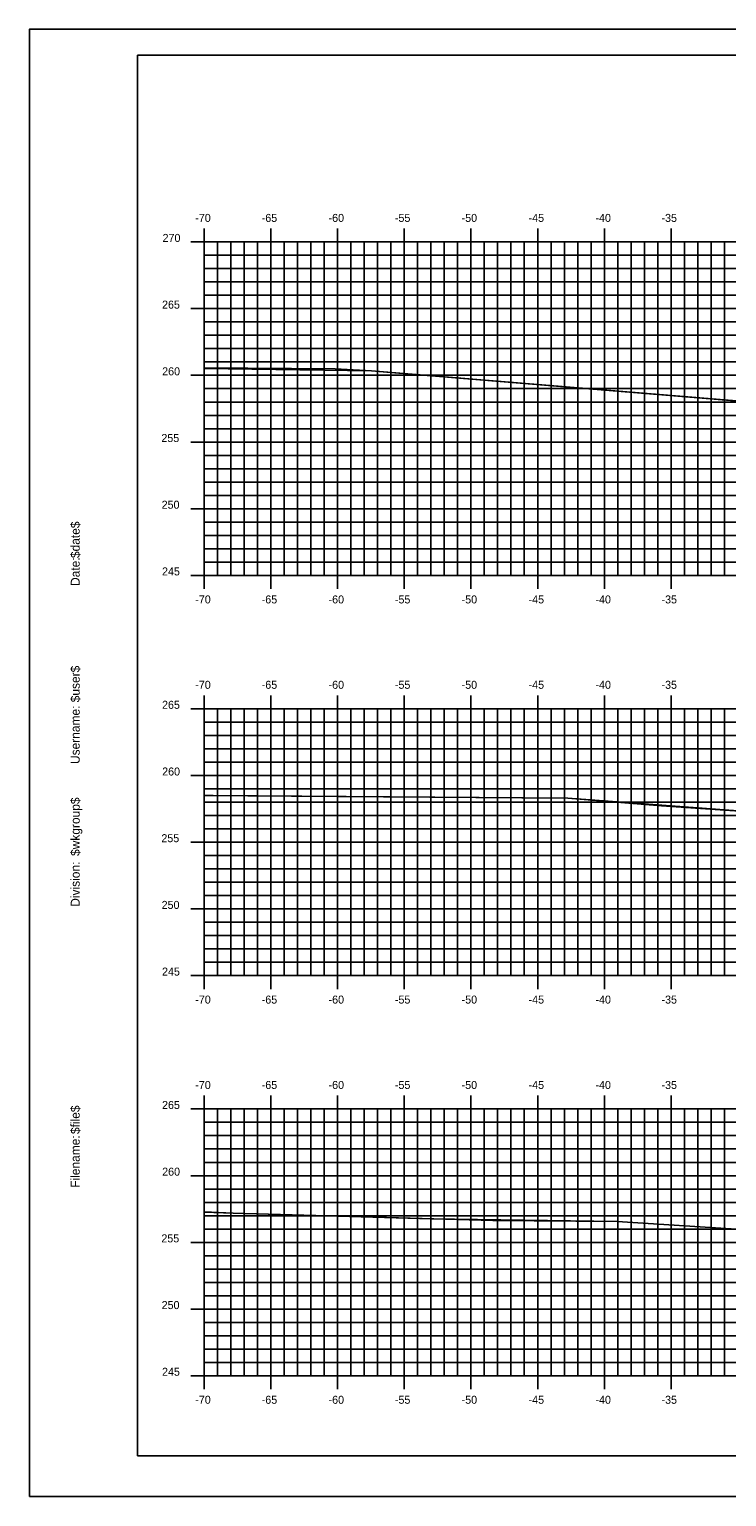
# Model space of a CAD drawing. Extents: x 1168600 to 1177589, y 610178 to 611246.
# Drawn here: x 1175324.1 to 1175376.3, y 610900.5 to 611010.5 of the extents above; entities that cross this region are included whole.
import ezdxf

# ---------------------------------------------------------------- set-up
doc = ezdxf.new("R2010")
doc.units = 0
for name, color, linetype in [('_Construction', 7, 'Continuous'), ('_Station Equation', 7, 'Continuous'), ('H_V ANNOTATION', 7, 'Continuous'), ('MAJOR', 7, 'Continuous'), ('MINOR', 7, 'Continuous')]:
    doc.layers.add(name, color=color, linetype=linetype)

msp = doc.modelspace()

# ---------------------------------------------------------------- linework, layer by layer
at = {"layer": '_Construction'}
for p, q in [((1175492.15, 611008.6), (1175332.15, 611008.6)), ((1175332.15, 611008.6), (1175332.15, 610903.6)), ((1175332.15, 610903.6), (1175492.15, 610903.6))]:
    msp.add_line(p, q, dxfattribs=at)
msp.add_lwpolyline([(1175324.06, 610900.54), (1175494.06, 610900.54), (1175494.06, 611010.54), (1175324.06, 611010.54)], close=True, dxfattribs=at)
at = {"layer": '_Station Equation'}
for points in [[(1175337.15, 610985.17), (1175346.97, 610985.08), (1175349.69, 610984.94), (1175373.71, 610982.96), (1175379.18, 610982.52)], [(1175337.15, 610985.1), (1175349.69, 610984.94), (1175350.84, 610984.84), (1175377.21, 610982.67)], [(1175337.15, 610953.11), (1175343.71, 610953.05), (1175364.42, 610952.9), (1175371.43, 610952.33), (1175391.53, 610950.96)], [(1175337.15, 610953.11), (1175337.82, 610953.1), (1175364.42, 610952.9), (1175377.14, 610951.94)], [(1175337.15, 610921.89), (1175339.34, 610921.78), (1175354.17, 610921.37), (1175368.1, 610921.17), (1175377.43, 610920.56)], [(1175337.15, 610921.87), (1175339.34, 610921.78), (1175358.8, 610921.24), (1175368.1, 610921.17), (1175377.43, 610920.56)]]:
    msp.add_lwpolyline(points, dxfattribs=at)
at = {"layer": 'MAJOR'}
for p, q in [((1175337.15, 610995.6), (1175337.15, 610994.6)), ((1175342.15, 610995.6), (1175342.15, 610994.6)), ((1175347.15, 610995.6), (1175347.15, 610994.6)), ((1175352.15, 610995.6), (1175352.15, 610994.6)), ((1175357.15, 610995.6), (1175357.15, 610994.6)), ((1175362.15, 610995.6), (1175362.15, 610994.6)), ((1175367.15, 610995.6), (1175367.15, 610994.6)), ((1175372.15, 610995.6), (1175372.15, 610994.6)), ((1175336.15, 610994.6), (1175337.15, 610994.6)), ((1175337.15, 610994.6), (1175477.15, 610994.6)), ((1175337.15, 610969.6), (1175337.15, 610994.6)), ((1175337.15, 610969.6), (1175337.15, 610994.6)), ((1175337.15, 610994.6), (1175477.15, 610994.6)), ((1175342.15, 610969.6), (1175342.15, 610994.6)), ((1175347.15, 610969.6), (1175347.15, 610994.6)), ((1175352.15, 610969.6), (1175352.15, 610994.6)), ((1175357.15, 610969.6), (1175357.15, 610994.6)), ((1175362.15, 610969.6), (1175362.15, 610994.6)), ((1175367.15, 610969.6), (1175367.15, 610994.6)), ((1175372.15, 610969.6), (1175372.15, 610994.6)), ((1175336.15, 610989.6), (1175337.15, 610989.6)), ((1175337.15, 610989.6), (1175477.15, 610989.6)), ((1175336.15, 610984.6), (1175337.15, 610984.6)), ((1175337.15, 610984.6), (1175477.15, 610984.6)), ((1175336.15, 610979.6), (1175337.15, 610979.6)), ((1175337.15, 610979.6), (1175477.15, 610979.6)), ((1175336.15, 610974.6), (1175337.15, 610974.6)), ((1175337.15, 610974.6), (1175477.15, 610974.6)), ((1175336.15, 610969.6), (1175337.15, 610969.6)), ((1175337.15, 610969.6), (1175477.15, 610969.6)), ((1175337.15, 610969.6), (1175477.15, 610969.6)), ((1175337.15, 610968.59), (1175337.15, 610969.6)), ((1175342.15, 610968.59), (1175342.15, 610969.6)), ((1175347.15, 610968.59), (1175347.15, 610969.6)), ((1175352.15, 610968.59), (1175352.15, 610969.6)), ((1175357.15, 610968.59), (1175357.15, 610969.6)), ((1175362.15, 610968.59), (1175362.15, 610969.6)), ((1175367.15, 610968.59), (1175367.15, 610969.6)), ((1175372.15, 610968.59), (1175372.15, 610969.6)), ((1175337.15, 610960.6), (1175337.15, 610959.6)), ((1175342.15, 610960.6), (1175342.15, 610959.6)), ((1175347.15, 610960.6), (1175347.15, 610959.6)), ((1175352.15, 610960.6), (1175352.15, 610959.6)), ((1175357.15, 610960.6), (1175357.15, 610959.6)), ((1175362.15, 610960.6), (1175362.15, 610959.6)), ((1175367.15, 610960.6), (1175367.15, 610959.6)), ((1175372.15, 610960.6), (1175372.15, 610959.6)), ((1175336.15, 610959.6), (1175337.15, 610959.6)), ((1175337.15, 610959.6), (1175477.15, 610959.6)), ((1175337.15, 610939.6), (1175337.15, 610959.6)), ((1175337.15, 610939.6), (1175337.15, 610959.6)), ((1175337.15, 610959.6), (1175477.15, 610959.6)), ((1175342.15, 610939.6), (1175342.15, 610959.6)), ((1175347.15, 610939.6), (1175347.15, 610959.6)), ((1175352.15, 610939.6), (1175352.15, 610959.6)), ((1175357.15, 610939.6), (1175357.15, 610959.6)), ((1175362.15, 610939.6), (1175362.15, 610959.6)), ((1175367.15, 610939.6), (1175367.15, 610959.6)), ((1175372.15, 610939.6), (1175372.15, 610959.6)), ((1175336.15, 610954.6), (1175337.15, 610954.6)), ((1175337.15, 610954.6), (1175477.15, 610954.6)), ((1175336.15, 610949.6), (1175337.15, 610949.6)), ((1175337.15, 610949.6), (1175477.15, 610949.6)), ((1175336.15, 610944.6), (1175337.15, 610944.6)), ((1175337.15, 610944.6), (1175477.15, 610944.6)), ((1175336.15, 610939.6), (1175337.15, 610939.6)), ((1175337.15, 610939.6), (1175477.15, 610939.6)), ((1175337.15, 610939.6), (1175477.15, 610939.6)), ((1175337.15, 610938.59), (1175337.15, 610939.6)), ((1175342.15, 610938.59), (1175342.15, 610939.6)), ((1175347.15, 610938.59), (1175347.15, 610939.6)), ((1175352.15, 610938.59), (1175352.15, 610939.6)), ((1175357.15, 610938.59), (1175357.15, 610939.6)), ((1175362.15, 610938.59), (1175362.15, 610939.6)), ((1175367.15, 610938.59), (1175367.15, 610939.6)), ((1175372.15, 610938.59), (1175372.15, 610939.6)), ((1175337.15, 610930.6), (1175337.15, 610929.6)), ((1175342.15, 610930.6), (1175342.15, 610929.6)), ((1175347.15, 610930.6), (1175347.15, 610929.6)), ((1175352.15, 610930.6), (1175352.15, 610929.6)), ((1175357.15, 610930.6), (1175357.15, 610929.6)), ((1175362.15, 610930.6), (1175362.15, 610929.6)), ((1175367.15, 610930.6), (1175367.15, 610929.6)), ((1175372.15, 610930.6), (1175372.15, 610929.6)), ((1175336.15, 610929.6), (1175337.15, 610929.6)), ((1175337.15, 610929.6), (1175477.15, 610929.6)), ((1175337.15, 610909.6), (1175337.15, 610929.6)), ((1175337.15, 610909.6), (1175337.15, 610929.6)), ((1175337.15, 610929.6), (1175477.15, 610929.6)), ((1175342.15, 610909.6), (1175342.15, 610929.6)), ((1175347.15, 610909.6), (1175347.15, 610929.6)), ((1175352.15, 610909.6), (1175352.15, 610929.6)), ((1175357.15, 610909.6), (1175357.15, 610929.6)), ((1175362.15, 610909.6), (1175362.15, 610929.6)), ((1175367.15, 610909.6), (1175367.15, 610929.6)), ((1175372.15, 610909.6), (1175372.15, 610929.6)), ((1175336.15, 610924.6), (1175337.15, 610924.6)), ((1175337.15, 610924.6), (1175477.15, 610924.6)), ((1175336.15, 610919.6), (1175337.15, 610919.6)), ((1175337.15, 610919.6), (1175477.15, 610919.6)), ((1175336.15, 610914.6), (1175337.15, 610914.6)), ((1175337.15, 610914.6), (1175477.15, 610914.6)), ((1175336.15, 610909.6), (1175337.15, 610909.6)), ((1175337.15, 610909.6), (1175477.15, 610909.6)), ((1175337.15, 610909.6), (1175477.15, 610909.6)), ((1175337.15, 610908.59), (1175337.15, 610909.6)), ((1175342.15, 610908.59), (1175342.15, 610909.6)), ((1175347.15, 610908.59), (1175347.15, 610909.6)), ((1175352.15, 610908.59), (1175352.15, 610909.6)), ((1175357.15, 610908.59), (1175357.15, 610909.6)), ((1175362.15, 610908.59), (1175362.15, 610909.6)), ((1175367.15, 610908.59), (1175367.15, 610909.6)), ((1175372.15, 610908.59), (1175372.15, 610909.6))]:
    msp.add_line(p, q, dxfattribs=at)
at = {"layer": 'MINOR'}
for p, q in [((1175338.15, 610969.6), (1175338.15, 610994.6)), ((1175339.15, 610969.6), (1175339.15, 610994.6)), ((1175340.15, 610969.6), (1175340.15, 610994.6)), ((1175341.15, 610969.6), (1175341.15, 610994.6)), ((1175343.15, 610969.6), (1175343.15, 610994.6)), ((1175344.15, 610969.6), (1175344.15, 610994.6)), ((1175345.15, 610969.6), (1175345.15, 610994.6)), ((1175346.15, 610969.6), (1175346.15, 610994.6)), ((1175348.15, 610969.6), (1175348.15, 610994.6)), ((1175349.15, 610969.6), (1175349.15, 610994.6)), ((1175350.15, 610969.6), (1175350.15, 610994.6)), ((1175351.15, 610969.6), (1175351.15, 610994.6)), ((1175353.15, 610969.6), (1175353.15, 610994.6)), ((1175354.15, 610969.6), (1175354.15, 610994.6)), ((1175355.15, 610969.6), (1175355.15, 610994.6)), ((1175356.15, 610969.6), (1175356.15, 610994.6)), ((1175358.15, 610969.6), (1175358.15, 610994.6)), ((1175359.15, 610969.6), (1175359.15, 610994.6)), ((1175360.15, 610969.6), (1175360.15, 610994.6)), ((1175361.15, 610969.6), (1175361.15, 610994.6)), ((1175363.15, 610969.6), (1175363.15, 610994.6)), ((1175364.15, 610969.6), (1175364.15, 610994.6)), ((1175365.15, 610969.6), (1175365.15, 610994.6)), ((1175366.15, 610969.6), (1175366.15, 610994.6)), ((1175368.15, 610969.6), (1175368.15, 610994.6)), ((1175369.15, 610969.6), (1175369.15, 610994.6)), ((1175370.15, 610969.6), (1175370.15, 610994.6)), ((1175371.15, 610969.6), (1175371.15, 610994.6)), ((1175373.15, 610969.6), (1175373.15, 610994.6)), ((1175374.15, 610969.6), (1175374.15, 610994.6)), ((1175375.15, 610969.6), (1175375.15, 610994.6)), ((1175376.15, 610969.6), (1175376.15, 610994.6)), ((1175337.15, 610993.6), (1175477.15, 610993.6)), ((1175337.15, 610993.6), (1175338.15, 610993.6)), ((1175337.15, 610992.6), (1175477.15, 610992.6)), ((1175337.15, 610992.6), (1175338.15, 610992.6)), ((1175337.15, 610991.6), (1175477.15, 610991.6)), ((1175337.15, 610991.6), (1175338.15, 610991.6)), ((1175337.15, 610990.6), (1175477.15, 610990.6)), ((1175337.15, 610990.6), (1175338.15, 610990.6)), ((1175337.15, 610988.6), (1175477.15, 610988.6)), ((1175337.15, 610988.6), (1175338.15, 610988.6)), ((1175337.15, 610987.6), (1175477.15, 610987.6)), ((1175337.15, 610987.6), (1175338.15, 610987.6)), ((1175337.15, 610986.6), (1175477.15, 610986.6)), ((1175337.15, 610986.6), (1175338.15, 610986.6)), ((1175337.15, 610985.6), (1175477.15, 610985.6)), ((1175337.15, 610985.6), (1175338.15, 610985.6)), ((1175337.15, 610983.6), (1175477.15, 610983.6)), ((1175337.15, 610983.6), (1175338.15, 610983.6)), ((1175337.15, 610982.6), (1175477.15, 610982.6)), ((1175337.15, 610982.6), (1175338.15, 610982.6)), ((1175337.15, 610981.6), (1175477.15, 610981.6)), ((1175337.15, 610981.6), (1175338.15, 610981.6)), ((1175337.15, 610980.6), (1175477.15, 610980.6)), ((1175337.15, 610980.6), (1175338.15, 610980.6)), ((1175337.15, 610978.6), (1175477.15, 610978.6)), ((1175337.15, 610978.6), (1175338.15, 610978.6)), ((1175337.15, 610977.6), (1175477.15, 610977.6)), ((1175337.15, 610977.6), (1175338.15, 610977.6)), ((1175337.15, 610976.6), (1175477.15, 610976.6)), ((1175337.15, 610976.6), (1175338.15, 610976.6)), ((1175337.15, 610975.6), (1175477.15, 610975.6)), ((1175337.15, 610975.6), (1175338.15, 610975.6)), ((1175337.15, 610973.6), (1175477.15, 610973.6)), ((1175337.15, 610973.6), (1175338.15, 610973.6)), ((1175337.15, 610972.6), (1175477.15, 610972.6)), ((1175337.15, 610972.6), (1175338.15, 610972.6)), ((1175337.15, 610971.6), (1175477.15, 610971.6)), ((1175337.15, 610971.6), (1175338.15, 610971.6)), ((1175337.15, 610970.6), (1175477.15, 610970.6)), ((1175337.15, 610970.6), (1175338.15, 610970.6)), ((1175338.15, 610939.6), (1175338.15, 610959.6)), ((1175339.15, 610939.6), (1175339.15, 610959.6)), ((1175340.15, 610939.6), (1175340.15, 610959.6)), ((1175341.15, 610939.6), (1175341.15, 610959.6)), ((1175343.15, 610939.6), (1175343.15, 610959.6)), ((1175344.15, 610939.6), (1175344.15, 610959.6)), ((1175345.15, 610939.6), (1175345.15, 610959.6)), ((1175346.15, 610939.6), (1175346.15, 610959.6)), ((1175348.15, 610939.6), (1175348.15, 610959.6)), ((1175349.15, 610939.6), (1175349.15, 610959.6)), ((1175350.15, 610939.6), (1175350.15, 610959.6)), ((1175351.15, 610939.6), (1175351.15, 610959.6)), ((1175353.15, 610939.6), (1175353.15, 610959.6)), ((1175354.15, 610939.6), (1175354.15, 610959.6)), ((1175355.15, 610939.6), (1175355.15, 610959.6)), ((1175356.15, 610939.6), (1175356.15, 610959.6)), ((1175358.15, 610939.6), (1175358.15, 610959.6)), ((1175359.15, 610939.6), (1175359.15, 610959.6)), ((1175360.15, 610939.6), (1175360.15, 610959.6)), ((1175361.15, 610939.6), (1175361.15, 610959.6)), ((1175363.15, 610939.6), (1175363.15, 610959.6)), ((1175364.15, 610939.6), (1175364.15, 610959.6)), ((1175365.15, 610939.6), (1175365.15, 610959.6)), ((1175366.15, 610939.6), (1175366.15, 610959.6)), ((1175368.15, 610939.6), (1175368.15, 610959.6)), ((1175369.15, 610939.6), (1175369.15, 610959.6)), ((1175370.15, 610939.6), (1175370.15, 610959.6)), ((1175371.15, 610939.6), (1175371.15, 610959.6)), ((1175373.15, 610939.6), (1175373.15, 610959.6)), ((1175374.15, 610939.6), (1175374.15, 610959.6)), ((1175375.15, 610939.6), (1175375.15, 610959.6)), ((1175376.15, 610939.6), (1175376.15, 610959.6)), ((1175337.15, 610958.6), (1175477.15, 610958.6)), ((1175337.15, 610958.6), (1175338.15, 610958.6)), ((1175337.15, 610957.6), (1175477.15, 610957.6)), ((1175337.15, 610957.6), (1175338.15, 610957.6)), ((1175337.15, 610956.6), (1175477.15, 610956.6)), ((1175337.15, 610956.6), (1175338.15, 610956.6)), ((1175337.15, 610955.6), (1175477.15, 610955.6)), ((1175337.15, 610955.6), (1175338.15, 610955.6)), ((1175337.15, 610953.6), (1175477.15, 610953.6)), ((1175337.15, 610953.6), (1175338.15, 610953.6)), ((1175337.15, 610952.6), (1175477.15, 610952.6)), ((1175337.15, 610952.6), (1175338.15, 610952.6)), ((1175337.15, 610951.6), (1175477.15, 610951.6)), ((1175337.15, 610951.6), (1175338.15, 610951.6)), ((1175337.15, 610950.6), (1175477.15, 610950.6)), ((1175337.15, 610950.6), (1175338.15, 610950.6)), ((1175337.15, 610948.6), (1175477.15, 610948.6)), ((1175337.15, 610948.6), (1175338.15, 610948.6)), ((1175337.15, 610947.6), (1175477.15, 610947.6)), ((1175337.15, 610947.6), (1175338.15, 610947.6)), ((1175337.15, 610946.6), (1175477.15, 610946.6)), ((1175337.15, 610946.6), (1175338.15, 610946.6)), ((1175337.15, 610945.6), (1175477.15, 610945.6)), ((1175337.15, 610945.6), (1175338.15, 610945.6)), ((1175337.15, 610943.6), (1175477.15, 610943.6)), ((1175337.15, 610943.6), (1175338.15, 610943.6)), ((1175337.15, 610942.6), (1175477.15, 610942.6)), ((1175337.15, 610942.6), (1175338.15, 610942.6)), ((1175337.15, 610941.6), (1175477.15, 610941.6)), ((1175337.15, 610941.6), (1175338.15, 610941.6)), ((1175337.15, 610940.6), (1175477.15, 610940.6)), ((1175337.15, 610940.6), (1175338.15, 610940.6)), ((1175338.15, 610909.6), (1175338.15, 610929.6)), ((1175339.15, 610909.6), (1175339.15, 610929.6)), ((1175340.15, 610909.6), (1175340.15, 610929.6)), ((1175341.15, 610909.6), (1175341.15, 610929.6)), ((1175343.15, 610909.6), (1175343.15, 610929.6)), ((1175344.15, 610909.6), (1175344.15, 610929.6)), ((1175345.15, 610909.6), (1175345.15, 610929.6)), ((1175346.15, 610909.6), (1175346.15, 610929.6)), ((1175348.15, 610909.6), (1175348.15, 610929.6)), ((1175349.15, 610909.6), (1175349.15, 610929.6)), ((1175350.15, 610909.6), (1175350.15, 610929.6)), ((1175351.15, 610909.6), (1175351.15, 610929.6)), ((1175353.15, 610909.6), (1175353.15, 610929.6)), ((1175354.15, 610909.6), (1175354.15, 610929.6)), ((1175355.15, 610909.6), (1175355.15, 610929.6)), ((1175356.15, 610909.6), (1175356.15, 610929.6)), ((1175358.15, 610909.6), (1175358.15, 610929.6)), ((1175359.15, 610909.6), (1175359.15, 610929.6)), ((1175360.15, 610909.6), (1175360.15, 610929.6)), ((1175361.15, 610909.6), (1175361.15, 610929.6)), ((1175363.15, 610909.6), (1175363.15, 610929.6)), ((1175364.15, 610909.6), (1175364.15, 610929.6)), ((1175365.15, 610909.6), (1175365.15, 610929.6)), ((1175366.15, 610909.6), (1175366.15, 610929.6)), ((1175368.15, 610909.6), (1175368.15, 610929.6)), ((1175369.15, 610909.6), (1175369.15, 610929.6)), ((1175370.15, 610909.6), (1175370.15, 610929.6)), ((1175371.15, 610909.6), (1175371.15, 610929.6)), ((1175373.15, 610909.6), (1175373.15, 610929.6)), ((1175374.15, 610909.6), (1175374.15, 610929.6)), ((1175375.15, 610909.6), (1175375.15, 610929.6)), ((1175376.15, 610909.6), (1175376.15, 610929.6)), ((1175337.15, 610928.6), (1175477.15, 610928.6)), ((1175337.15, 610928.6), (1175338.15, 610928.6)), ((1175337.15, 610927.6), (1175477.15, 610927.6)), ((1175337.15, 610927.6), (1175338.15, 610927.6)), ((1175337.15, 610926.6), (1175477.15, 610926.6)), ((1175337.15, 610926.6), (1175338.15, 610926.6)), ((1175337.15, 610925.6), (1175477.15, 610925.6)), ((1175337.15, 610925.6), (1175338.15, 610925.6)), ((1175337.15, 610923.6), (1175477.15, 610923.6)), ((1175337.15, 610923.6), (1175338.15, 610923.6)), ((1175337.15, 610922.6), (1175477.15, 610922.6)), ((1175337.15, 610922.6), (1175338.15, 610922.6)), ((1175337.15, 610921.6), (1175477.15, 610921.6)), ((1175337.15, 610921.6), (1175338.15, 610921.6)), ((1175337.15, 610920.6), (1175477.15, 610920.6)), ((1175337.15, 610920.6), (1175338.15, 610920.6)), ((1175337.15, 610918.6), (1175477.15, 610918.6)), ((1175337.15, 610918.6), (1175338.15, 610918.6)), ((1175337.15, 610917.6), (1175477.15, 610917.6)), ((1175337.15, 610917.6), (1175338.15, 610917.6)), ((1175337.15, 610916.6), (1175477.15, 610916.6)), ((1175337.15, 610916.6), (1175338.15, 610916.6)), ((1175337.15, 610915.6), (1175477.15, 610915.6)), ((1175337.15, 610915.6), (1175338.15, 610915.6)), ((1175337.15, 610913.6), (1175477.15, 610913.6)), ((1175337.15, 610913.6), (1175338.15, 610913.6)), ((1175337.15, 610912.6), (1175477.15, 610912.6)), ((1175337.15, 610912.6), (1175338.15, 610912.6)), ((1175337.15, 610911.6), (1175477.15, 610911.6)), ((1175337.15, 610911.6), (1175338.15, 610911.6)), ((1175337.15, 610910.6), (1175477.15, 610910.6)), ((1175337.15, 610910.6), (1175338.15, 610910.6))]:
    msp.add_line(p, q, dxfattribs=at)

# ---------------------------------------------------------------- texts
at = {"layer": '_Construction'}
for s, p in [('$date$', (1175327.83, 610970.9)), ('Date:', (1175327.83, 610968.81)), ('$user$', (1175327.83, 610960.09)), ('Username:', (1175327.83, 610955.46)), ('$wkgroup$', (1175327.83, 610948.57)), ('Division:', (1175327.83, 610944.76)), ('$file$', (1175327.83, 610927.72)), ('Filename:', (1175327.83, 610923.69))]:
    msp.add_text(s, height=0.67, rotation=90, dxfattribs=at).set_placement(p)
at = {"layer": 'H_V ANNOTATION'}
for s, p in [('-70', (1175336.49, 610996.1)), ('-65', (1175341.47, 610996.1)), ('-60', (1175346.48, 610996.1)), ('-55', (1175351.45, 610996.1)), ('-50', (1175356.45, 610996.1)), ('-45', (1175361.47, 610996.1)), ('-40', (1175366.48, 610996.1)), ('-35', (1175371.43, 610996.1)), ('270', (1175334.04, 610994.6)), ('265', (1175334, 610989.6)), ('260', (1175334.01, 610984.6)), ('255', (1175333.95, 610979.6)), ('250', (1175333.97, 610974.6)), ('245', (1175334, 610969.6)), ('-70', (1175336.49, 610967.5)), ('-65', (1175341.47, 610967.5)), ('-60', (1175346.48, 610967.5)), ('-55', (1175351.45, 610967.5)), ('-50', (1175356.45, 610967.5)), ('-45', (1175361.47, 610967.5)), ('-40', (1175366.48, 610967.5)), ('-35', (1175371.43, 610967.5)), ('-70', (1175336.49, 610961.1)), ('-65', (1175341.47, 610961.1)), ('-60', (1175346.48, 610961.1)), ('-55', (1175351.45, 610961.1)), ('-50', (1175356.45, 610961.1)), ('-45', (1175361.47, 610961.1)), ('-40', (1175366.48, 610961.1)), ('-35', (1175371.43, 610961.1)), ('265', (1175334, 610959.6)), ('260', (1175334.01, 610954.6)), ('255', (1175333.95, 610949.6)), ('250', (1175333.97, 610944.6)), ('245', (1175334, 610939.6)), ('-70', (1175336.49, 610937.5)), ('-65', (1175341.47, 610937.5)), ('-60', (1175346.48, 610937.5)), ('-55', (1175351.45, 610937.5)), ('-50', (1175356.45, 610937.5)), ('-45', (1175361.47, 610937.5)), ('-40', (1175366.48, 610937.5)), ('-35', (1175371.43, 610937.5)), ('-70', (1175336.49, 610931.1)), ('-65', (1175341.47, 610931.1)), ('-60', (1175346.48, 610931.1)), ('-55', (1175351.45, 610931.1)), ('-50', (1175356.45, 610931.1)), ('-45', (1175361.47, 610931.1)), ('-40', (1175366.48, 610931.1)), ('-35', (1175371.43, 610931.1)), ('265', (1175334, 610929.6)), ('260', (1175334.01, 610924.6)), ('255', (1175333.95, 610919.6)), ('250', (1175333.97, 610914.6)), ('245', (1175334, 610909.6)), ('-70', (1175336.49, 610907.5)), ('-65', (1175341.47, 610907.5)), ('-60', (1175346.48, 610907.5)), ('-50', (1175356.45, 610907.5)), ('-40', (1175366.48, 610907.5)), ('-35', (1175371.43, 610907.5)), ('-55', (1175351.45, 610907.5)), ('-45', (1175361.47, 610907.5))]:
    msp.add_text(s, height=0.6, dxfattribs=at).set_placement(p)

doc.saveas('drawing.dxf')
